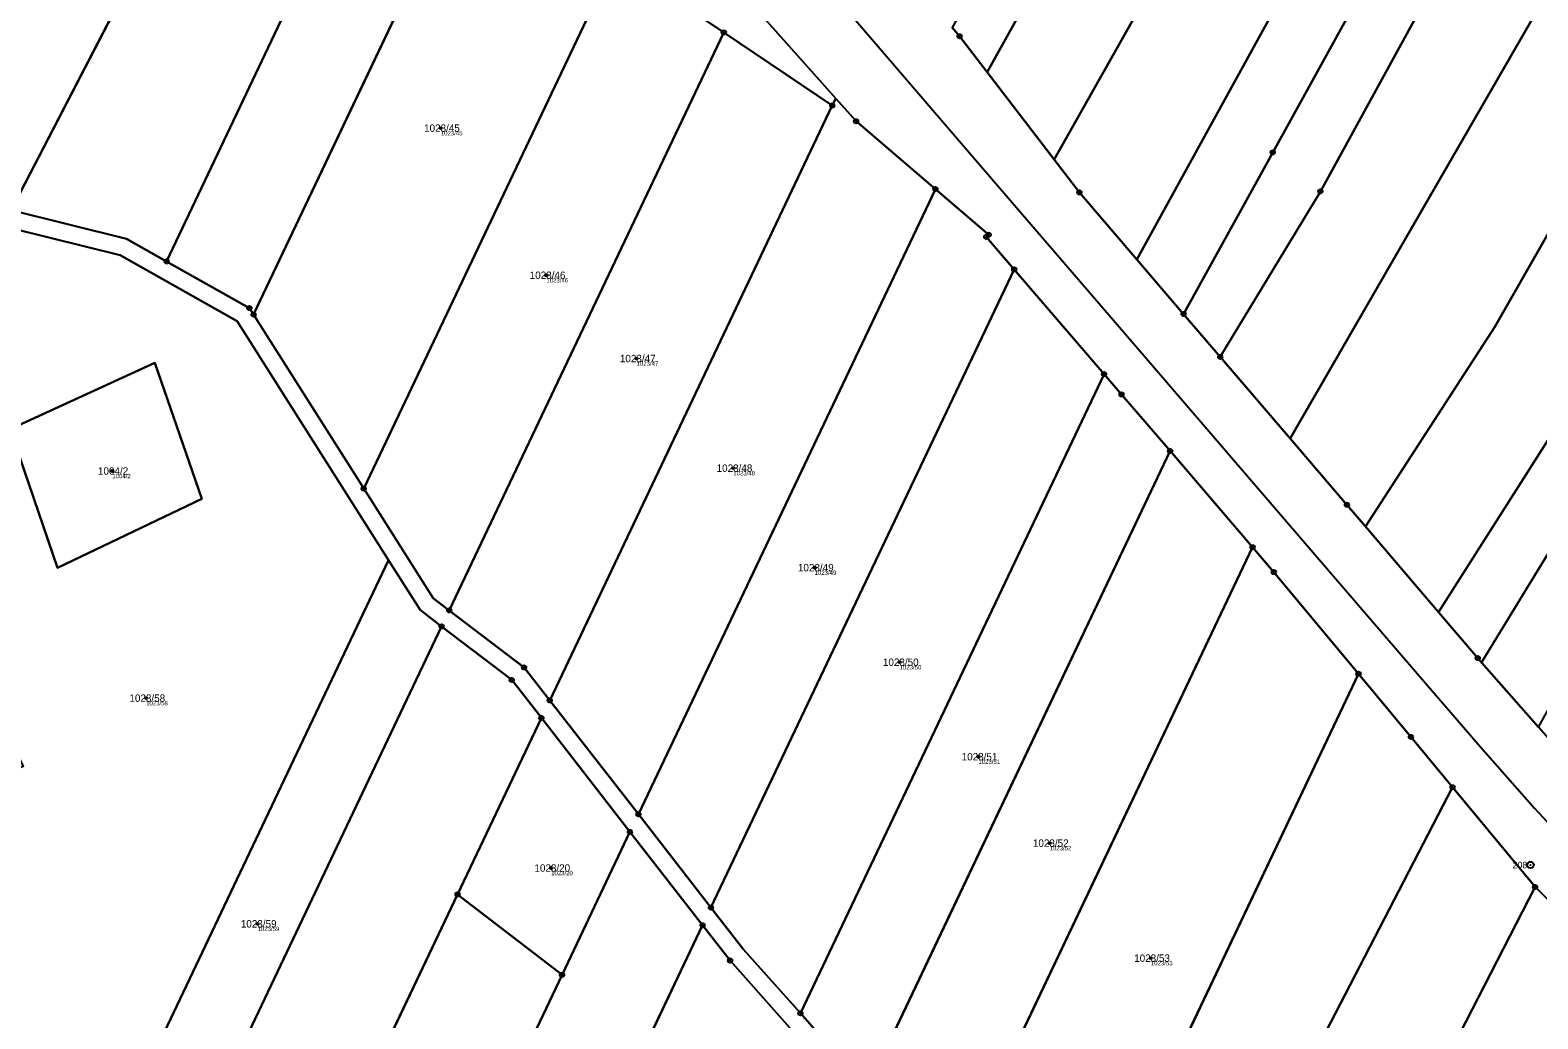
# Model space of a CAD drawing. Extents: x -761891 to -756141, y -1178507 to -1171885.
# Drawn here: x -759203.2 to -758856.6, y -1172977.6 to -1172750.3 of the extents above; entities that cross this region are included whole.
import ezdxf

# ---------------------------------------------------------------- set-up
doc = ezdxf.new("R2010")
doc.units = 0
for name, color, linetype in [('Definiční body', 7, 'Continuous'), ('Hranice parcel', 7, 'Continuous'), ('Parcelní čísla', 7, 'Continuous'), ('Polygon parcely', 7, 'Continuous'), ('Poz předměty', 7, 'Continuous'), ('Značky bodu BP', 7, 'Continuous')]:
    doc.layers.add(name, color=color, linetype=linetype)

msp = doc.modelspace()

# ---------------------------------------------------------------- linework, layer by layer
at = {"layer": 'Definiční body'}
for centre in [(-759108.79, -1172772.83), (-759084.52, -1172806.66), (-759063.79, -1172825.81), (-759184.3, -1172851.67), (-759041.55, -1172851.02), (-759022.86, -1172873.89), (-759003.32, -1172895.64), (-759176.53, -1172903.9), (-758985.21, -1172917.37), (-758968.84, -1172937.24), (-759083.43, -1172942.96), (-759150.92, -1172955.8), (-758945.56, -1172963.69)]:
    msp.add_circle(centre, 0.25, dxfattribs=at)
at = {"layer": 'Hranice parcel'}
for p, q in [((-759126.85, -1172635.77), (-759207.55, -1172791.7)), ((-759104.54, -1172661.77), (-759171.83, -1172803.47)), ((-759151.83, -1172815.72), (-759088.72, -1172682.87)), ((-759068.7, -1172733.96), (-759126.52, -1172855.7)), ((-759068.7, -1172733.96), (-759043.73, -1172750.82)), ((-759043.73, -1172750.82), (-759106.85, -1172883.72)), ((-759043.73, -1172750.82), (-759018.8, -1172767.65)), ((-758967.8, -1172780.03), (-758983.22, -1172759.93)), ((-759018.8, -1172767.65), (-759018.01, -1172765.98)), ((-759018.8, -1172767.65), (-759083.76, -1172904.42)), ((-758995.1, -1172786.85), (-759063.38, -1172930.61)), ((-759046.68, -1172952.08), (-758976.98, -1172805.32)), ((-758956.31, -1172829.39), (-758976.98, -1172805.32)), ((-758938.04, -1172815.58), (-758948.8, -1172803.01)), ((-759126.52, -1172855.7), (-759151.83, -1172815.72)), ((-758938.04, -1172815.58), (-758929.6, -1172825.45)), ((-758913.56, -1172844.18), (-758929.6, -1172825.45)), ((-758956.31, -1172829.39), (-759026.12, -1172976.37)), ((-758846.8, -1172832.78), (-758879.44, -1172884.11)), ((-758869.52, -1172895.69), (-758833.24, -1172836.21)), ((-758941.15, -1172847.07), (-759013.46, -1172999.31)), ((-758922.19, -1172869.19), (-758941.15, -1172847.07)), ((-758879.44, -1172884.11), (-758896.22, -1172864.45)), ((-758997.84, -1173028.51), (-758922.19, -1172869.19)), ((-758897.84, -1172898.31), (-758971.1, -1173052.59)), ((-758856.46, -1172910.56), (-758869.52, -1172895.69)), ((-759063.38, -1172930.61), (-759083.76, -1172904.42)), ((-759085.68, -1172908.46), (-759104.95, -1172949.03)), ((-759085.68, -1172908.46), (-759065.3, -1172934.66)), ((-758950.06, -1173067.08), (-758876.21, -1172924.39)), ((-758857.25, -1172947.32), (-758876.21, -1172924.39)), ((-759046.68, -1172952.08), (-759063.38, -1172930.61)), ((-759065.3, -1172934.66), (-759080.92, -1172967.53)), ((-759048.6, -1172956.13), (-759065.3, -1172934.66)), ((-758925.42, -1173080.16), (-758857.25, -1172947.32)), ((-758838.53, -1172965.97), (-758857.25, -1172947.32)), ((-759104.95, -1172949.03), (-759177.49, -1173101.77)), ((-759104.95, -1172949.03), (-759080.92, -1172967.53)), ((-759048.6, -1172956.13), (-759133.77, -1173135.44)), ((-759080.92, -1172967.53), (-759153.47, -1173120.28))]:
    msp.add_line(p, q, dxfattribs=at)
for points in [[(-758983.22, -1172759.93), (-758890.37, -1172593.06), (-758750.44, -1172331.15)], [(-758967.8, -1172780.03), (-758859.37, -1172587.7), (-758754.54, -1172385.54), (-758732.53, -1172350.06)], [(-758717.92, -1172365.48), (-758737.58, -1172409.7), (-758857.88, -1172637.74), (-758948.8, -1172803.01)], [(-758705.14, -1172375.4), (-758730.89, -1172426.08), (-758775.88, -1172514.6), (-758792.52, -1172547.36), (-758818.16, -1172595.45), (-758860.67, -1172675.19), (-758917.56, -1172778.41), (-758938.04, -1172815.58)], [(-758896.22, -1172864.45), (-758866.49, -1172818.53), (-758781.7, -1172669.96), (-758734.02, -1172579.58), (-758668.11, -1172453.55), (-758645.82, -1172402.78)], [(-758929.6, -1172825.45), (-758906.6, -1172787.37), (-758843.54, -1172672.09), (-758805.8, -1172600.61), (-758762.57, -1172519.77)], [(-758737.98, -1172529.59), (-758807.81, -1172660.87), (-758913.56, -1172844.18)], [(-759018.01, -1172765.98), (-759071.01, -1172706.49), (-759073.83, -1172702.73), (-759088.72, -1172682.87)], [(-758983.22, -1172759.93), (-758989.53, -1172751.71), (-758991.24, -1172749.71)], [(-758995.1, -1172786.85), (-759013.31, -1172771.25), (-759018.01, -1172765.98)], [(-759263.03, -1172771.51), (-759260.3, -1172769.06), (-759235.42, -1172791.06), (-759231.47, -1172789.9), (-759182.51, -1172802.03), (-759155.62, -1172817.21), (-759120.8, -1172872.21)], [(-758948.8, -1172803.01), (-758961.98, -1172787.62), (-758967.8, -1172780.03)], [(-758976.98, -1172805.32), (-758983.41, -1172797.83), (-758982.84, -1172797.35), (-758995.1, -1172786.85)], [(-759171.83, -1172803.47), (-759181.02, -1172798.28), (-759207.55, -1172791.7)], [(-759151.83, -1172815.72), (-759152.78, -1172814.22), (-759171.83, -1172803.47)], [(-759207.79, -1172842.07), (-759196.9, -1172873.93), (-759163.76, -1172858.07), (-759174.51, -1172826.83), (-759207.79, -1172842.07)], [(-758941.15, -1172847.07), (-758952.31, -1172834.05), (-758956.31, -1172829.39)], [(-758913.56, -1172844.18), (-758900.49, -1172859.45), (-758896.22, -1172864.45)], [(-759106.85, -1172883.72), (-759110.57, -1172880.89), (-759126.52, -1172855.7)], [(-758897.84, -1172898.31), (-758917.29, -1172874.91), (-758922.19, -1172869.19)], [(-759222.52, -1173086.38), (-759171.62, -1172979.21), (-759120.8, -1172872.21)], [(-759120.8, -1172872.21), (-759113.57, -1172883.63), (-759108.61, -1172887.42)], [(-759083.76, -1172904.42), (-759089.64, -1172896.85), (-759106.85, -1172883.72)], [(-758879.44, -1172884.11), (-758870.41, -1172894.68), (-758869.52, -1172895.69)], [(-759108.61, -1172887.42), (-759155.06, -1172985.22), (-759201.6, -1173083.21)], [(-759108.61, -1172887.42), (-759092.48, -1172899.72), (-759085.68, -1172908.46)], [(-758876.21, -1172924.39), (-758885.77, -1172912.83), (-758897.84, -1172898.31)], [(-759026.12, -1172976.37), (-759039.22, -1172961.67), (-759046.68, -1172952.08)], [(-759027.99, -1172980.29), (-759042.3, -1172964.23), (-759048.6, -1172956.13)], [(-759013.46, -1172999.31), (-759021.24, -1172981.85), (-759026.12, -1172976.37)]]:
    msp.add_lwpolyline(points, dxfattribs=at)
at = {"layer": 'Polygon parcely'}
for points in [[(-758983.22, -1172759.93), (-758890.37, -1172593.06), (-758750.44, -1172331.15), (-758759.28, -1172321.81), (-758790.74, -1172379.82), (-758902.33, -1172591.98), (-758991.24, -1172749.71), (-758989.53, -1172751.71)], [(-758859.37, -1172587.7), (-758754.54, -1172385.54), (-758732.53, -1172350.06), (-758750.44, -1172331.15), (-758890.37, -1172593.06), (-758983.22, -1172759.93), (-758967.8, -1172780.03)], [(-758967.8, -1172780.03), (-758961.98, -1172787.62), (-758948.8, -1172803.01), (-758857.88, -1172637.74), (-758737.58, -1172409.7), (-758717.92, -1172365.48), (-758732.53, -1172350.06), (-758754.54, -1172385.54), (-758859.37, -1172587.7)], [(-758712.55, -1172371.15), (-758717.92, -1172365.48), (-758737.58, -1172409.7), (-758857.88, -1172637.74), (-758948.8, -1172803.01), (-758938.04, -1172815.58), (-758917.56, -1172778.41), (-758860.67, -1172675.19), (-758818.16, -1172595.45), (-758792.52, -1172547.36), (-758775.88, -1172514.6), (-758730.89, -1172426.08), (-758705.14, -1172375.4)], [(-758705.14, -1172375.4), (-758730.89, -1172426.08), (-758775.88, -1172514.6), (-758792.52, -1172547.36), (-758818.16, -1172595.45), (-758860.67, -1172675.19), (-758917.56, -1172778.41), (-758938.04, -1172815.58), (-758929.6, -1172825.45), (-758906.6, -1172787.37), (-758843.54, -1172672.09), (-758805.8, -1172600.61), (-758762.57, -1172519.77), (-758714.56, -1172425.25), (-758692.83, -1172382.46)], [(-758668.11, -1172453.55), (-758645.82, -1172402.78), (-758667.76, -1172394.52), (-758696.18, -1172453.2), (-758737.98, -1172529.59), (-758807.81, -1172660.87), (-758913.56, -1172844.18), (-758900.49, -1172859.45), (-758896.22, -1172864.45), (-758866.49, -1172818.53), (-758781.7, -1172669.96), (-758734.02, -1172579.58)], [(-758846.8, -1172832.78), (-758805.23, -1172755.77), (-758749.9, -1172653.38), (-758620.26, -1172415.03), (-758642.18, -1172404.15), (-758645.82, -1172402.78), (-758668.11, -1172453.55), (-758734.02, -1172579.58), (-758781.7, -1172669.96), (-758866.49, -1172818.53), (-758896.22, -1172864.45), (-758879.44, -1172884.11)], [(-758620.26, -1172415.03), (-758749.9, -1172653.38), (-758805.23, -1172755.77), (-758846.8, -1172832.78), (-758879.44, -1172884.11), (-758870.41, -1172894.68), (-758869.52, -1172895.69), (-758833.24, -1172836.21), (-758738.51, -1172659.45), (-758610.66, -1172419.95)], [(-758599.58, -1172425.64), (-758610.66, -1172419.95), (-758738.51, -1172659.45), (-758833.24, -1172836.21), (-758869.52, -1172895.69), (-758856.46, -1172910.56), (-758814.68, -1172835.49), (-758739.49, -1172691.86), (-758651.49, -1172528.47)], [(-758762.57, -1172519.77), (-758805.8, -1172600.61), (-758843.54, -1172672.09), (-758906.6, -1172787.37), (-758929.6, -1172825.45), (-758913.56, -1172844.18), (-758807.81, -1172660.87), (-758737.98, -1172529.59)], [(-759211.96, -1172612.28), (-759274.97, -1172734.01), (-759267.49, -1172757.49), (-759236.89, -1172784.44), (-759207.55, -1172791.7), (-759126.85, -1172635.77), (-759159.53, -1172598.09), (-759184.69, -1172646.71), (-759189.4, -1172639.72), (-759192.79, -1172641.99)], [(-759126.85, -1172635.77), (-759207.55, -1172791.7), (-759181.02, -1172798.28), (-759171.83, -1172803.47), (-759104.54, -1172661.77), (-759106.14, -1172659.64)], [(-759171.83, -1172803.47), (-759152.78, -1172814.22), (-759151.83, -1172815.72), (-759088.72, -1172682.87), (-759104.54, -1172661.77)], [(-759068.7, -1172733.96), (-759072.5, -1172731.39), (-759086.81, -1172725.34), (-759082.81, -1172710.49), (-759081.92, -1172697.74), (-759088.72, -1172682.87), (-759151.83, -1172815.72), (-759126.52, -1172855.7)], [(-759082.81, -1172710.49), (-759086.81, -1172725.34), (-759072.5, -1172731.39), (-759068.7, -1172733.96), (-759043.73, -1172750.82), (-759018.8, -1172767.65), (-759018.01, -1172765.98), (-759071.01, -1172706.49), (-759073.83, -1172702.73), (-759088.72, -1172682.87), (-759081.92, -1172697.74)], [(-759068.7, -1172733.96), (-759126.52, -1172855.7), (-759110.57, -1172880.89), (-759106.85, -1172883.72), (-759043.73, -1172750.82)], [(-759106.85, -1172883.72), (-759089.64, -1172896.85), (-759083.76, -1172904.42), (-759018.8, -1172767.65), (-759043.73, -1172750.82)], [(-759018.01, -1172765.98), (-759018.8, -1172767.65), (-759083.76, -1172904.42), (-759063.38, -1172930.61), (-758995.1, -1172786.85), (-759013.31, -1172771.25)], [(-759222.52, -1173086.38), (-759171.62, -1172979.21), (-759120.8, -1172872.21), (-759155.62, -1172817.21), (-759182.51, -1172802.03), (-759231.47, -1172789.9), (-759235.42, -1172791.06), (-759260.3, -1172769.06), (-759263.03, -1172771.51), (-759259.99, -1172781.05), (-759255.46, -1172800.79), (-759246.23, -1172845.45), (-759238.76, -1172887.69), (-759236.62, -1172891.72), (-759220.8, -1172885.84), (-759204.78, -1172919.65), (-759230.36, -1172930.74), (-759230.76, -1172937.49), (-759226.36, -1172971.14), (-759224.79, -1172991.23), (-759223.25, -1173023.59), (-759222.35, -1173079.37)], [(-759063.38, -1172930.61), (-759046.68, -1172952.08), (-758976.98, -1172805.32), (-758983.41, -1172797.83), (-758982.84, -1172797.35), (-758995.1, -1172786.85)], [(-758976.98, -1172805.32), (-759046.68, -1172952.08), (-759039.22, -1172961.67), (-759026.12, -1172976.37), (-758956.31, -1172829.39)], [(-759207.79, -1172842.07), (-759196.9, -1172873.93), (-759163.76, -1172858.07), (-759174.51, -1172826.83)], [(-759207.79, -1172842.07), (-759174.51, -1172826.83), (-759163.76, -1172858.07), (-759196.9, -1172873.93)], [(-759026.12, -1172976.37), (-759021.24, -1172981.85), (-759013.46, -1172999.31), (-758941.15, -1172847.07), (-758952.31, -1172834.05), (-758956.31, -1172829.39)], [(-758941.15, -1172847.07), (-759013.46, -1172999.31), (-759002.92, -1173022.98), (-758997.84, -1173028.51), (-758922.19, -1172869.19)], [(-758922.19, -1172869.19), (-758997.84, -1173028.51), (-758989, -1173038.15), (-758971.1, -1173052.59), (-758897.84, -1172898.31), (-758917.29, -1172874.91)], [(-759108.61, -1172887.42), (-759113.57, -1172883.63), (-759120.8, -1172872.21), (-759171.62, -1172979.21), (-759222.52, -1173086.38), (-759222.71, -1173096.17), (-759201.6, -1173083.21), (-759155.06, -1172985.22)], [(-759155.06, -1172985.22), (-759201.6, -1173083.21), (-759177.49, -1173101.77), (-759104.95, -1172949.03), (-759085.68, -1172908.46), (-759092.48, -1172899.72), (-759108.61, -1172887.42)], [(-758876.21, -1172924.39), (-758885.77, -1172912.83), (-758897.84, -1172898.31), (-758971.1, -1173052.59), (-758959.1, -1173062.27), (-758950.06, -1173067.08)], [(-759104.95, -1172949.03), (-759080.92, -1172967.53), (-759065.3, -1172934.66), (-759085.68, -1172908.46)], [(-758925.42, -1173080.16), (-758857.25, -1172947.32), (-758876.21, -1172924.39), (-758950.06, -1173067.08)], [(-759153.47, -1173120.28), (-759133.77, -1173135.44), (-759048.6, -1172956.13), (-759065.3, -1172934.66), (-759080.92, -1172967.53)], [(-758838.53, -1172965.97), (-758857.25, -1172947.32), (-758925.42, -1173080.16), (-758913.32, -1173086.59), (-758906.41, -1173097.14)], [(-759177.49, -1173101.77), (-759153.47, -1173120.28), (-759080.92, -1172967.53), (-759104.95, -1172949.03)], [(-759048.6, -1172956.13), (-759133.77, -1173135.44), (-759110.27, -1173153.54), (-759027.99, -1172980.29), (-759042.3, -1172964.23)]]:
    msp.add_lwpolyline(points, close=True, dxfattribs=at)
for points in [[(-759071.01, -1172706.49), (-759018.01, -1172765.98), (-759013.31, -1172771.25), (-758995.1, -1172786.85), (-758982.84, -1172797.35), (-758983.41, -1172797.83), (-758976.98, -1172805.32), (-758956.31, -1172829.39), (-758952.31, -1172834.05), (-758941.15, -1172847.07), (-758922.19, -1172869.19), (-758917.29, -1172874.91), (-758897.84, -1172898.31), (-758885.77, -1172912.83), (-758876.21, -1172924.39), (-758857.25, -1172947.32), (-758838.53, -1172965.97), (-758827.32, -1172977.14), (-758824.82, -1172973.54)], [(-758847.53, -1172920.72), (-758856.46, -1172910.56), (-758869.52, -1172895.69), (-758870.41, -1172894.68), (-758879.44, -1172884.11), (-758896.22, -1172864.45), (-758900.49, -1172859.45), (-758913.56, -1172844.18), (-758929.6, -1172825.45), (-758938.04, -1172815.58), (-758948.8, -1172803.01), (-758961.98, -1172787.62), (-758967.8, -1172780.03), (-758983.22, -1172759.93), (-758989.53, -1172751.71), (-758991.24, -1172749.71)], [(-759231.47, -1172789.9), (-759182.51, -1172802.03), (-759155.62, -1172817.21), (-759120.8, -1172872.21), (-759113.57, -1172883.63), (-759108.61, -1172887.42), (-759092.48, -1172899.72), (-759085.68, -1172908.46), (-759065.3, -1172934.66), (-759048.6, -1172956.13), (-759042.3, -1172964.23), (-759027.99, -1172980.29)], [(-759021.24, -1172981.85), (-759026.12, -1172976.37), (-759039.22, -1172961.67), (-759046.68, -1172952.08), (-759063.38, -1172930.61), (-759083.76, -1172904.42), (-759089.64, -1172896.85), (-759106.85, -1172883.72), (-759110.57, -1172880.89), (-759126.52, -1172855.7), (-759151.83, -1172815.72), (-759152.78, -1172814.22), (-759171.83, -1172803.47), (-759181.02, -1172798.28), (-759207.55, -1172791.7)]]:
    msp.add_lwpolyline(points, dxfattribs=at)
at = {"layer": 'Poz předměty'}
for p, q in [((-759013.4, -1172748.06), (-758981.2, -1172785.54)), ((-758981.2, -1172785.54), (-758946.21, -1172826.24)), ((-758946.21, -1172826.24), (-758914.39, -1172863.25)), ((-758914.39, -1172863.25), (-758882.33, -1172900.56)), ((-758882.33, -1172900.56), (-758869.84, -1172915.02)), ((-758869.84, -1172915.02), (-758857.36, -1172929.19)), ((-758857.36, -1172929.19), (-758844.41, -1172943.28))]:
    msp.add_line(p, q, dxfattribs=at)
at = {"layer": 'Značky bodu BP'}
for centre, radius in [((-759043.73, -1172750.82), 0.5), ((-759043.73, -1172750.82), 0.0303), ((-758989.53, -1172751.71), 0.5), ((-758989.53, -1172751.71), 0.0303), ((-759018.8, -1172767.65), 0.5), ((-759018.8, -1172767.65), 0.0303), ((-759013.31, -1172771.25), 0.5), ((-759013.31, -1172771.25), 0.0303), ((-758917.56, -1172778.41), 0.5), ((-758917.56, -1172778.41), 0.0303), ((-758995.1, -1172786.85), 0.5), ((-758995.1, -1172786.85), 0.0303), ((-758961.98, -1172787.62), 0.5), ((-758961.98, -1172787.62), 0.0303), ((-758906.6, -1172787.37), 0.5), ((-758906.6, -1172787.37), 0.0303), ((-758983.41, -1172797.83), 0.5), ((-758983.41, -1172797.83), 0.0303), ((-758982.84, -1172797.35), 0.5), ((-758982.84, -1172797.35), 0.0303), ((-759171.83, -1172803.47), 0.5), ((-759171.83, -1172803.47), 0.0303), ((-758976.98, -1172805.32), 0.5), ((-758976.98, -1172805.32), 0.0303), ((-759152.78, -1172814.22), 0.5), ((-759152.78, -1172814.22), 0.0303), ((-759151.83, -1172815.72), 0.5), ((-759151.83, -1172815.72), 0.0303), ((-758938.04, -1172815.58), 0.5), ((-758938.04, -1172815.58), 0.0303), ((-758929.6, -1172825.45), 0.5), ((-758929.6, -1172825.45), 0.0303), ((-758956.31, -1172829.39), 0.5), ((-758956.31, -1172829.39), 0.0303), ((-758952.31, -1172834.05), 0.5), ((-758952.31, -1172834.05), 0.0303), ((-758941.15, -1172847.07), 0.5), ((-758941.15, -1172847.07), 0.0303), ((-759126.52, -1172855.7), 0.5), ((-759126.52, -1172855.7), 0.0303), ((-758900.49, -1172859.45), 0.5), ((-758900.49, -1172859.45), 0.0303), ((-758922.19, -1172869.19), 0.5), ((-758922.19, -1172869.19), 0.0303), ((-758917.29, -1172874.91), 0.5), ((-758917.29, -1172874.91), 0.0303), ((-759106.85, -1172883.72), 0.5), ((-759106.85, -1172883.72), 0.0303), ((-759108.61, -1172887.42), 0.5), ((-759108.61, -1172887.42), 0.0303), ((-758870.41, -1172894.68), 0.5), ((-758870.41, -1172894.68), 0.0303), ((-759089.64, -1172896.85), 0.5), ((-759089.64, -1172896.85), 0.0303), ((-758897.84, -1172898.31), 0.5), ((-758897.84, -1172898.31), 0.0303), ((-759092.48, -1172899.72), 0.5), ((-759092.48, -1172899.72), 0.0303), ((-759083.76, -1172904.42), 0.5), ((-759083.76, -1172904.42), 0.0303), ((-759085.68, -1172908.46), 0.5), ((-759085.68, -1172908.46), 0.0303), ((-758885.77, -1172912.83), 0.5), ((-758885.77, -1172912.83), 0.0303), ((-758876.21, -1172924.39), 0.5), ((-758876.21, -1172924.39), 0.0303), ((-759063.38, -1172930.61), 0.5), ((-759063.38, -1172930.61), 0.0303), ((-759065.3, -1172934.66), 0.5), ((-759065.3, -1172934.66), 0.0303), ((-758858.3, -1172942.27), 0.75), ((-758858.3, -1172942.27), 0.03), ((-758857.25, -1172947.32), 0.5), ((-758857.25, -1172947.32), 0.0303), ((-759104.95, -1172949.03), 0.5), ((-759104.95, -1172949.03), 0.0303), ((-759046.68, -1172952.08), 0.5), ((-759046.68, -1172952.08), 0.0303), ((-759048.6, -1172956.13), 0.5), ((-759048.6, -1172956.13), 0.0303), ((-759042.3, -1172964.23), 0.5), ((-759042.3, -1172964.23), 0.0303), ((-759080.92, -1172967.53), 0.5), ((-759080.92, -1172967.53), 0.0303), ((-759026.12, -1172976.37), 0.5), ((-759026.12, -1172976.37), 0.0303)]:
    msp.add_circle(centre, radius, dxfattribs=at)

# ---------------------------------------------------------------- texts
at = {"layer": 'Definiční body'}
for s, p in [('1023/45', (-759108.79, -1172774.49)), ('1023/46', (-759084.52, -1172808.32)), ('1023/47', (-759063.79, -1172827.47)), ('1004/2', (-759184.3, -1172853.33)), ('1023/48', (-759041.55, -1172852.68)), ('1023/49', (-759022.86, -1172875.55)), ('1023/50', (-759003.32, -1172897.3)), ('1023/58', (-759176.53, -1172905.56)), ('1023/51', (-758985.21, -1172919.03)), ('1023/52', (-758968.84, -1172938.9)), ('1023/20', (-759083.43, -1172944.62)), ('1023/59', (-759150.92, -1172957.46)), ('1023/53', (-758945.56, -1172965.35))]:
    msp.add_text(s, height=1, dxfattribs=at).set_placement(p)
at = {"layer": 'Parcelní čísla'}
for s, p in [('1023/45', (-759112.63, -1172773.68)), ('1023/46', (-759088.36, -1172807.51)), ('1023/47', (-759067.63, -1172826.66)), ('1023/48', (-759045.39, -1172851.87)), ('1004/2', (-759187.6, -1172852.52)), ('1023/49', (-759026.7, -1172874.74)), ('1023/50', (-759007.16, -1172896.49)), ('1023/58', (-759180.37, -1172904.75)), ('1023/51', (-758989.05, -1172918.22)), ('1023/52', (-758972.68, -1172938.09)), ('1023/20', (-759087.27, -1172943.81)), ('1023/59', (-759154.76, -1172956.65)), ('1023/53', (-758949.4, -1172964.54))]:
    msp.add_text(s, height=1.7, dxfattribs=at).set_placement(p)
at = {"layer": 'Značky bodu BP'}
msp.add_text('208', height=1.5, dxfattribs=at).set_placement((-758862.4, -1172943.02))

doc.saveas('drawing.dxf')
